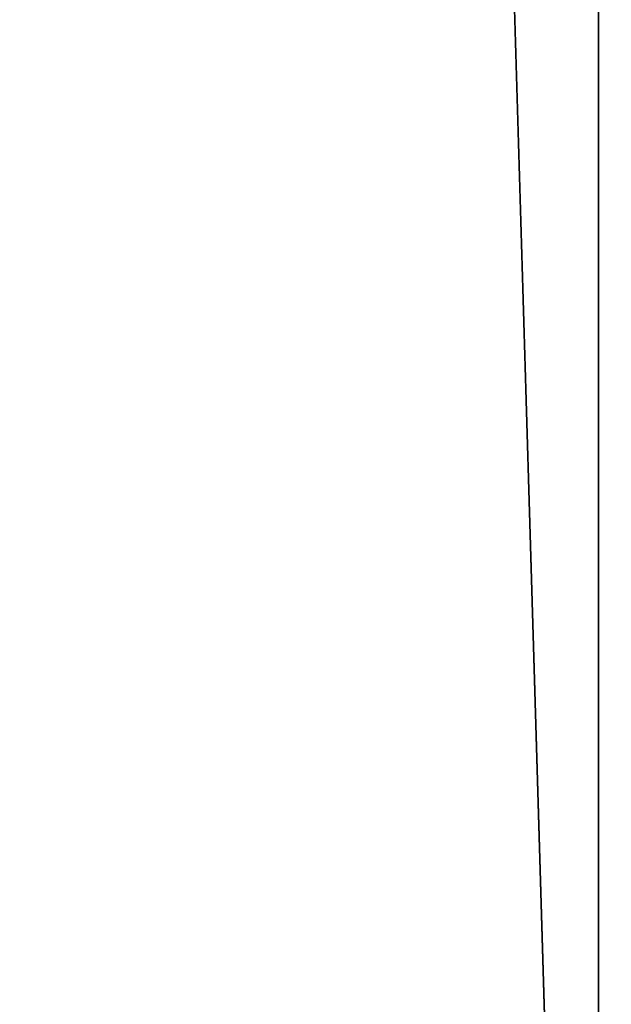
# Model space of a CAD drawing. Header units: millimetres. Extents: x -455 to 455, y -678 to 20.
# Tile 417 of 656: x -3.53 to -2.784, y -45.857 to -44.617. Entities that reach past the tile are written whole.
import ezdxf

# ---------------------------------------------------------------- set-up
doc = ezdxf.new("R2010")
doc.units = ezdxf.units.MM
doc.header["$LTSCALE"] = 65.185185
for name, color, linetype in [('362', 7, 'CONTINUOUS'), ('371', 7, 'CONTINUOUS'), ('373', 7, 'CONTINUOUS')]:
    doc.layers.add(name, color=color, linetype=linetype)

msp = doc.modelspace()

# ---------------------------------------------------------------- linework, layer by layer
at = {"layer": '362', "linetype": 'Continuous'}
for points in [[(-2, -74.7, 19.85), (-2, 0, 19.85), (-4.0572, -6.3538, 19.0336), (-2, -74.7, 19.85)], [(-2, -74.7, 19.85), (-4.0572, -6.3538, 19.0336), (-4.1213, -74.7, 18.9713), (-2, -74.7, 19.85)]]:
    msp.add_3dface(points, dxfattribs=at)
at = {"layer": '371', "linetype": 'Continuous'}
for points in [[(-4.7, -74.2112, -6.3204), (-4.7, -41.7738, -13.3287), (-2.7984, -71.5634, -6.8925), (-4.7, -74.2112, -6.3204)], [(-2.7984, -71.5634, -6.8925), (-4.7, -41.7738, -13.3287), (-2.7996, -71.4458, -6.9179), (-2.7984, -71.5634, -6.8925)], [(-2.7996, -71.4458, -6.9179), (-4.7, -41.7738, -13.3287), (-2.8, -71.3286, -6.9432), (-2.7996, -71.4458, -6.9179)], [(-2.8, -71.3286, -6.9432), (-4.7, -41.7738, -13.3287), (-2.8, -41.7738, -13.3287), (-2.8, -71.3286, -6.9432)]]:
    msp.add_3dface(points, dxfattribs=at)
at = {"layer": '373', "linetype": 'Continuous'}
for points in [[(-2.8, -71.3286, -6.9432), (-2.8, -41.7738, -13.3287), (-2.5911, -41.7559, -13.246), (-2.8, -71.3286, -6.9432)], [(-2.8, -71.3286, -6.9432), (-2.5911, -41.7559, -13.246), (-2.5847, -71.3093, -6.8542), (-2.8, -71.3286, -6.9432)]]:
    msp.add_3dface(points, dxfattribs=at)

doc.saveas('drawing.dxf')
